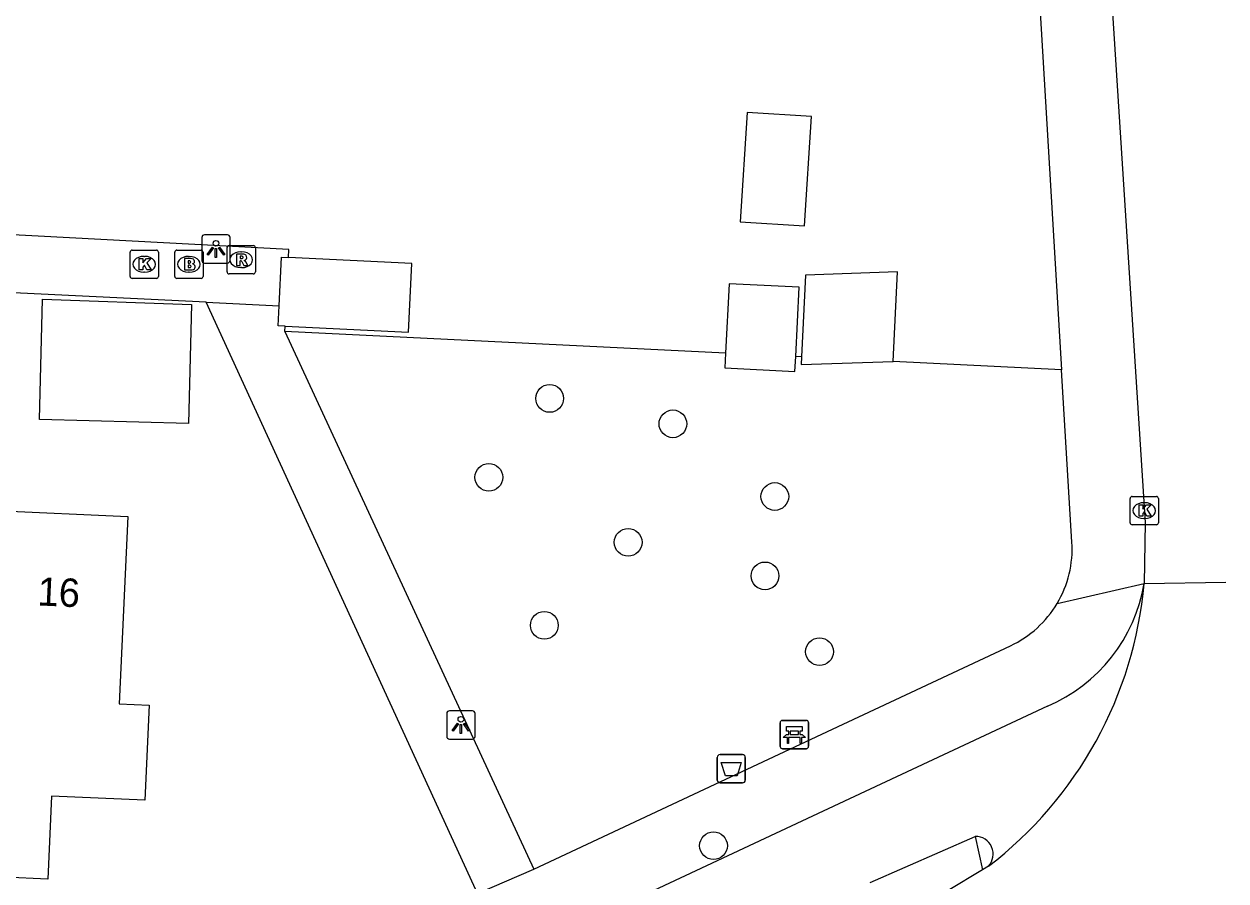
# Model space of a CAD drawing. Extents: x 162990 to 165007, y 383433 to 384336.
# Drawn here: x 164746.86 to 164789.26, y 383607.55 to 383637.78 of the extents above; entities that cross this region are included whole.
import ezdxf

# ---------------------------------------------------------------- set-up
doc = ezdxf.new("R2010")
doc.units = 0
for name, color, linetype in [('IMGEO_Afvalbak', 7, 'Continuous'), ('IMGEO_Bank', 7, 'Continuous'), ('IMGEO_Boom', 7, 'Continuous'), ('IMGEO_Brandkraan', 7, 'Continuous'), ('IMGEO_Fietspad_open', 7, 'Continuous'), ('IMGEO_Groenvoorziening', 7, 'Continuous'), ('IMGEO_Kolk', 7, 'Continuous'), ('IMGEO_Lichtpunt', 7, 'Continuous'), ('IMGEO_Pand', 7, 'Continuous'), ('IMGEO_Pand_nummerreeks', 7, 'Continuous'), ('IMGEO_Rijbaan_lokaal_open', 7, 'Continuous'), ('IMGEO_Rioolput', 7, 'Continuous'), ('IMGEO_Voetpad_open', 7, 'Continuous')]:
    doc.layers.add(name, color=color, linetype=linetype)

msp = doc.modelspace()

# ---------------------------------------------------------------- linework, layer by layer
at = {"layer": 'IMGEO_Afvalbak'}
for p, q in [((164771.409, 383612.011), (164772.199, 383612.011)), ((164772.199, 383612.011), (164771.409, 383612.011)), ((164771.309, 383611.111), (164771.309, 383611.911)), ((164771.309, 383611.911), (164771.309, 383611.111)), ((164772.299, 383611.911), (164772.299, 383611.111)), ((164772.299, 383611.111), (164772.299, 383611.911)), ((164772.199, 383611.011), (164771.409, 383611.011)), ((164771.409, 383611.011), (164772.199, 383611.011))]:
    msp.add_line(p, q, dxfattribs=at)
msp.add_lwpolyline([(164771.452, 383611.725), (164772.156, 383611.725), (164772.007, 383611.255), (164771.601, 383611.255), (164771.452, 383611.725)], dxfattribs=at)
for centre, start, end in [((164771.409, 383611.911), 90, 180), ((164771.409, 383611.911), 90, 180), ((164772.199, 383611.911), 0, 90), ((164772.199, 383611.911), 360, 90), ((164771.409, 383611.111), 180, 270), ((164771.409, 383611.111), 180, 270), ((164772.199, 383611.111), 270, 0), ((164772.199, 383611.111), 270, 0)]:
    msp.add_arc(centre, 0.1, start, end, dxfattribs=at)
at = {"layer": 'IMGEO_Bank'}
for p, q in [((164773.53, 383612.291), (164773.53, 383613.132)), ((164773.53, 383613.132), (164773.53, 383612.291)), ((164773.605, 383613.216), (164774.446, 383613.216)), ((164774.446, 383613.216), (164773.605, 383613.216)), ((164773.839, 383612.722), (164773.839, 383612.828)), ((164773.883, 383612.828), (164773.883, 383612.722)), ((164774.171, 383612.834), (164773.889, 383612.834)), ((164774.177, 383612.722), (164774.177, 383612.828)), ((164774.221, 383612.828), (164774.221, 383612.722)), ((164774.53, 383613.141), (164774.53, 383612.3)), ((164774.53, 383612.3), (164774.53, 383613.141)), ((164774.227, 383612.614), (164773.834, 383612.614)), ((164773.889, 383612.716), (164774.171, 383612.716)), ((164774.455, 383612.216), (164773.614, 383612.216)), ((164773.614, 383612.216), (164774.455, 383612.216))]:
    msp.add_line(p, q, dxfattribs=at)
for points in [[(164773.833, 383612.834), (164773.747, 383612.834), (164773.747, 383612.995), (164774.31, 383612.995), (164774.31, 383612.834), (164774.227, 383612.834)], [(164773.777, 383612.614), (164773.635, 383612.614), (164773.747, 383612.716), (164773.833, 383612.716)], [(164773.827, 383612.607), (164773.827, 383612.4), (164773.784, 383612.4), (164773.784, 383612.607)], [(164774.227, 383612.716), (164774.31, 383612.716), (164774.422, 383612.614), (164774.283, 383612.614)], [(164774.277, 383612.607), (164774.277, 383612.4), (164774.233, 383612.4), (164774.233, 383612.607)]]:
    msp.add_lwpolyline(points, dxfattribs=at)
for centre, radius, start, end in [((164773.608, 383613.138), 0.0779, 92.4484, 184.2845), ((164773.608, 383613.138), 0.0779, 92.4484, 184.2845), ((164773.832, 383612.827), 0.00671, 2.8957, 87.1043), ((164773.889, 383612.827), 0.00671, 92.8957, 177.1043), ((164774.171, 383612.827), 0.00671, 2.8957, 87.1043), ((164774.228, 383612.827), 0.00671, 92.8957, 177.1043), ((164774.452, 383613.138), 0.0779, 2.4484, 94.2845), ((164774.452, 383613.138), 0.0779, 2.4484, 94.2845), ((164773.777, 383612.607), 0.00671, 2.8957, 87.1043), ((164773.834, 383612.607), 0.00671, 92.8957, 177.1043), ((164773.832, 383612.723), 0.00671, 272.8957, 357.1043), ((164773.889, 383612.723), 0.00671, 182.8957, 267.1043), ((164774.171, 383612.723), 0.00671, 272.8957, 357.1043), ((164774.228, 383612.723), 0.00671, 182.8957, 267.1043), ((164774.226, 383612.607), 0.00671, 2.8957, 87.1043), ((164774.283, 383612.607), 0.00671, 92.8957, 177.1043), ((164773.608, 383612.294), 0.0779, 182.4484, 274.2845), ((164773.608, 383612.294), 0.0779, 182.4484, 274.2845), ((164774.452, 383612.294), 0.0779, 272.4484, 4.2845), ((164774.452, 383612.294), 0.0779, 272.4484, 4.2845)]:
    msp.add_arc(centre, radius, start, end, dxfattribs=at)
at = {"layer": 'IMGEO_Boom'}
for centre in [(164765.398, 383624.572), (164769.744, 383623.676), (164763.252, 383621.789), (164773.34, 383621.112), (164768.166, 383619.497), (164772.994, 383618.312), (164765.21, 383616.567), (164774.917, 383615.637), (164771.177, 383608.793)]:
    msp.add_circle(centre, 0.489, dxfattribs=at)
at = {"layer": 'IMGEO_Brandkraan'}
for p, q in [((164752.246, 383629.803), (164753.098, 383629.803)), ((164752.171, 383628.877), (164752.171, 383629.729)), ((164752.659, 383629.583), (164752.684, 383629.583)), ((164753.172, 383629.729), (164753.172, 383628.877)), ((164752.682, 383629.023), (164752.657, 383629.023)), ((164753.098, 383628.803), (164752.246, 383628.803))]:
    msp.add_line(p, q, dxfattribs=at)
for points in [[(164752.246, 383629.803), (164753.098, 383629.803)], [(164752.171, 383628.877), (164752.171, 383629.729)], [(164752.519, 383629.503), (164752.519, 383629.103), (164752.732, 383629.103)], [(164752.75, 383629.503), (164752.519, 383629.503)], [(164752.698, 383629.422), (164752.644, 383629.422), (164752.644, 383629.346)], [(164752.644, 383629.346), (164752.697, 383629.346)], [(164753.172, 383629.729), (164753.172, 383628.877)], [(164752.706, 383629.27), (164752.644, 383629.27), (164752.644, 383629.189)], [(164752.644, 383629.189), (164752.706, 383629.189)], [(164753.098, 383628.803), (164752.246, 383628.803)]]:
    msp.add_lwpolyline(points, dxfattribs=at)
for centre, radius, start, end in [((164752.248, 383629.727), 0.0765, 91.552, 178.448), ((164752.248, 383629.727), 0.0765, 91.552, 178.448), ((164753.096, 383629.727), 0.0765, 1.552, 88.448), ((164753.096, 383629.727), 0.0765, 1.552, 88.448), ((164752.699, 383629.384), 0.0379, 267.8285, 90.9355), ((164752.754, 383629.358), 0.145, 59.4692, 91.5367), ((164752.779, 383629.405), 0.0922, 285.5137, 58.1501), ((164752.707, 383629.229), 0.0404, 269.8759, 90.5077), ((164752.738, 383629.354), 0.251, 268.6676, 293.5347), ((164752.784, 383629.213), 0.105, 301.3115, 78.989), ((164752.248, 383628.879), 0.0765, 181.552, 268.448), ((164752.248, 383628.879), 0.0765, 181.552, 268.448), ((164753.096, 383628.879), 0.0765, 271.552, 358.448), ((164753.096, 383628.879), 0.0765, 271.552, 358.448)]:
    msp.add_arc(centre, radius, start, end, dxfattribs=at)
for centre, major_axis, ratio, start_param, end_param in [((164752.658, 383629.303), (-0.387, 0.002), 0.722429, 4.712389, 7.853982), ((164752.683, 383629.303), (-0.39, 0.002), 0.717154, 1.570796, 4.712389)]:
    msp.add_ellipse(centre, major_axis=major_axis, ratio=ratio, start_param=start_param, end_param=end_param, dxfattribs=at)
at = {"layer": 'IMGEO_Fietspad_open'}
for points in [[(164782.955, 383613.721), (164775.979, 383610.452), (164723.841, 383586.022), (164715.619, 383582.266), (164697.005, 383574.149), (164624.456, 383545.272), (164601.566, 383536.821), (164581.978, 383530.273), (164571.881, 383527.171), (164553.277, 383521.733), (164543.609, 383519.259), (164542.439, 383519.028)], [(164776.709, 383607.491), (164780.408, 383609.124)]]:
    msp.add_lwpolyline(points, dxfattribs=at)
for centre, radius, start, end in [((164780.722, 383618.998), 5.73, 292.94, 350.4385), ((164780.415, 383608.496), 0.628, 317.0101, 90.6125)]:
    msp.add_arc(centre, radius, start, end, dxfattribs=at)
at = {"layer": 'IMGEO_Groenvoorziening'}
for points in [[(164771.606, 383626.169), (164756.058, 383626.938)], [(164774.28, 383626.037), (164774.077, 383626.047)], [(164783.458, 383625.583), (164777.51, 383625.877)]]:
    msp.add_lwpolyline(points, dxfattribs=at)
at = {"layer": 'IMGEO_Kolk'}
for p, q in [((164750.671, 383629.804), (164751.523, 383629.804)), ((164750.596, 383628.878), (164750.596, 383629.73)), ((164751.084, 383629.584), (164751.109, 383629.584)), ((164751.597, 383629.73), (164751.597, 383628.878)), ((164751.107, 383629.024), (164751.082, 383629.024)), ((164751.523, 383628.804), (164750.671, 383628.804)), ((164785.873, 383620.188), (164785.873, 383621.04)), ((164785.948, 383621.114), (164786.8, 383621.114)), ((164786.361, 383620.894), (164786.386, 383620.894)), ((164786.874, 383621.04), (164786.874, 383620.188)), ((164786.8, 383620.114), (164785.948, 383620.114)), ((164786.384, 383620.334), (164786.359, 383620.334))]:
    msp.add_line(p, q, dxfattribs=at)
for points in [[(164750.671, 383629.804), (164751.523, 383629.804)], [(164750.596, 383628.878), (164750.596, 383629.73)], [(164750.917, 383629.504), (164751.04, 383629.504), (164751.04, 383629.353), (164751.17, 383629.504), (164751.334, 383629.504), (164751.188, 383629.353), (164751.341, 383629.104), (164751.189, 383629.104), (164751.104, 383629.268), (164751.04, 383629.201), (164751.04, 383629.104), (164750.917, 383629.104), (164750.917, 383629.504)], [(164751.597, 383629.73), (164751.597, 383628.878)], [(164751.523, 383628.804), (164750.671, 383628.804)], [(164785.873, 383620.188), (164785.873, 383621.04)], [(164785.948, 383621.114), (164786.8, 383621.114)], [(164786.874, 383621.04), (164786.874, 383620.188)], [(164786.194, 383620.814), (164786.317, 383620.814), (164786.317, 383620.663), (164786.447, 383620.814), (164786.611, 383620.814), (164786.465, 383620.663), (164786.618, 383620.414), (164786.466, 383620.414), (164786.381, 383620.578), (164786.317, 383620.511), (164786.317, 383620.414), (164786.194, 383620.414), (164786.194, 383620.814)], [(164786.8, 383620.114), (164785.948, 383620.114)]]:
    msp.add_lwpolyline(points, dxfattribs=at)
for centre, start, end in [((164750.673, 383629.728), 91.552, 178.448), ((164750.673, 383629.728), 91.552, 178.448), ((164751.521, 383629.728), 1.552, 88.448), ((164751.521, 383629.728), 1.552, 88.448), ((164750.673, 383628.88), 181.552, 268.448), ((164750.673, 383628.88), 181.552, 268.448), ((164751.521, 383628.88), 271.552, 358.448), ((164751.521, 383628.88), 271.552, 358.448), ((164785.95, 383621.038), 91.552, 178.448), ((164785.95, 383621.038), 91.552, 178.448), ((164786.798, 383621.038), 1.552, 88.448), ((164786.798, 383621.038), 1.552, 88.448), ((164785.95, 383620.19), 181.552, 268.448), ((164785.95, 383620.19), 181.552, 268.448), ((164786.798, 383620.19), 271.552, 358.448), ((164786.798, 383620.19), 271.552, 358.448)]:
    msp.add_arc(centre, 0.0765, start, end, dxfattribs=at)
for centre, major_axis, ratio, start_param, end_param in [((164751.083, 383629.304), (-0.387, 0.002), 0.722429, 4.712389, 7.853982), ((164751.108, 383629.304), (-0.39, 0.002), 0.717154, 1.570796, 4.712389), ((164786.36, 383620.614), (-0.387, 0.002), 0.722429, 4.712389, 7.853982), ((164786.385, 383620.614), (-0.39, 0.002), 0.717154, 1.570796, 4.712389)]:
    msp.add_ellipse(centre, major_axis=major_axis, ratio=ratio, start_param=start_param, end_param=end_param, dxfattribs=at)
at = {"layer": 'IMGEO_Lichtpunt'}
for p, q in [((164753.127, 383630.247), (164753.127, 383629.44)), ((164753.127, 383630.247), (164753.127, 383629.44)), ((164754.029, 383630.342), (164753.221, 383630.342)), ((164754.029, 383630.342), (164753.221, 383630.342)), ((164754.123, 383629.44), (164754.123, 383630.247)), ((164754.123, 383629.44), (164754.123, 383630.247)), ((164753.221, 383629.346), (164754.029, 383629.346)), ((164753.221, 383629.346), (164754.029, 383629.346)), ((164761.768, 383613.456), (164761.768, 383612.649)), ((164761.768, 383613.456), (164761.768, 383612.649)), ((164762.67, 383613.551), (164761.862, 383613.551)), ((164762.67, 383613.551), (164761.862, 383613.551)), ((164762.764, 383612.649), (164762.764, 383613.456)), ((164762.764, 383612.649), (164762.764, 383613.456)), ((164761.862, 383612.555), (164762.67, 383612.555)), ((164761.862, 383612.555), (164762.67, 383612.555))]:
    msp.add_line(p, q, dxfattribs=at)
for points in [[(164753.501, 383629.911), (164753.54, 383629.883), (164753.352, 383629.621), (164753.314, 383629.648), (164753.501, 383629.911)], [(164753.603, 383629.863), (164753.65, 383629.863), (164753.65, 383629.541), (164753.603, 383629.541), (164753.603, 383629.863)], [(164753.713, 383629.883), (164753.751, 383629.91), (164753.938, 383629.648), (164753.899, 383629.62), (164753.713, 383629.883)], [(164762.142, 383613.12), (164762.181, 383613.092), (164761.993, 383612.83), (164761.955, 383612.857), (164762.142, 383613.12)], [(164762.244, 383613.072), (164762.291, 383613.072), (164762.291, 383612.75), (164762.244, 383612.75), (164762.244, 383613.072)], [(164762.354, 383613.092), (164762.392, 383613.119), (164762.579, 383612.857), (164762.54, 383612.829), (164762.354, 383613.092)]]:
    msp.add_lwpolyline(points, dxfattribs=at)
for centre in [(164753.626, 383630.045), (164762.267, 383613.254)]:
    msp.add_circle(centre, 0.0994, dxfattribs=at)
for centre, start, end in [((164753.221, 383630.247), 90, 180), ((164753.221, 383630.247), 90, 180), ((164754.029, 383630.247), 0, 90), ((164754.029, 383630.247), 0, 90), ((164753.221, 383629.44), 180, 270), ((164753.221, 383629.44), 180, 270), ((164754.029, 383629.44), 270, 0), ((164754.029, 383629.44), 270, 360), ((164761.862, 383613.456), 90, 180), ((164761.862, 383613.456), 90, 180), ((164762.67, 383613.456), 0, 90), ((164762.67, 383613.456), 0, 90), ((164761.862, 383612.649), 180, 270), ((164761.862, 383612.649), 180, 270), ((164762.67, 383612.649), 270, 0), ((164762.67, 383612.649), 270, 360)]:
    msp.add_arc(centre, 0.0946, start, end, dxfattribs=at)
at = {"layer": 'IMGEO_Pand'}
for points in [[(164774.629, 383634.518), (164772.363, 383634.661), (164772.12, 383630.805), (164774.386, 383630.662), (164774.629, 383634.518)], [(164755.855, 383627.84), (164755.94, 383629.558), (164756.181, 383629.546)], [(164756.067, 383627.126), (164760.42, 383626.909), (164760.54, 383629.329), (164756.181, 383629.546)], [(164777.51, 383625.877), (164777.666, 383629.033), (164774.423, 383628.922), (164774.28, 383626.037)], [(164774.077, 383626.047), (164774.198, 383628.495), (164771.727, 383628.617), (164771.606, 383626.169)], [(164747.502, 383628.068), (164752.766, 383627.884), (164752.662, 383623.685), (164747.398, 383623.828), (164747.502, 383628.068)], [(164756.067, 383627.126), (164755.82, 383627.138), (164755.855, 383627.84)], [(164771.606, 383626.169), (164771.58, 383625.647), (164774.051, 383625.525), (164774.077, 383626.047)], [(164774.28, 383626.037), (164774.267, 383625.764), (164777.51, 383625.877)], [(164745.842, 383620.623), (164750.514, 383620.41), (164750.213, 383613.795), (164751.265, 383613.747), (164751.112, 383610.395), (164747.823, 383610.545), (164747.689, 383607.61), (164743.059, 383607.821)]]:
    msp.add_lwpolyline(points, dxfattribs=at)
at = {"layer": 'IMGEO_Rijbaan_lokaal_open'}
for points in [[(164783.514, 383665.334), (164786.401, 383620.195), (164786.372, 383618.046)], [(164786.372, 383618.046), (164789.255, 383618.089)], [(164780.667, 383607.943), (164778.25, 383606.48), (164777.075, 383605.936)], [(164780.874, 383608.068), (164780.667, 383607.943)]]:
    msp.add_lwpolyline(points, dxfattribs=at)
msp.add_arc((164772.275, 383619.31), 14.154, 307.4133, 354.8761, dxfattribs=at)
at = {"layer": 'IMGEO_Rioolput'}
for p, q in [((164754.015, 383629.04), (164754.015, 383629.892)), ((164754.09, 383629.966), (164754.942, 383629.966)), ((164755.016, 383629.892), (164755.016, 383629.04)), ((164754.503, 383629.746), (164754.528, 383629.746)), ((164754.942, 383628.966), (164754.09, 383628.966)), ((164754.526, 383629.186), (164754.501, 383629.186))]:
    msp.add_line(p, q, dxfattribs=at)
for points in [[(164754.015, 383629.04), (164754.015, 383629.892)], [(164754.09, 383629.966), (164754.942, 383629.966)], [(164755.016, 383629.892), (164755.016, 383629.04)], [(164754.604, 383629.664), (164754.352, 383629.666), (164754.352, 383629.266)], [(164754.352, 383629.266), (164754.476, 383629.266), (164754.476, 383629.428), (164754.487, 383629.428)], [(164754.53, 383629.585), (164754.476, 383629.585), (164754.476, 383629.504)], [(164754.476, 383629.504), (164754.528, 383629.504)], [(164754.534, 383629.399), (164754.605, 383629.266), (164754.745, 383629.266), (164754.68, 383629.392)], [(164754.942, 383628.966), (164754.09, 383628.966)]]:
    msp.add_lwpolyline(points, dxfattribs=at)
for centre, radius, start, end in [((164754.092, 383629.89), 0.0765, 91.552, 178.448), ((164754.092, 383629.89), 0.0765, 91.552, 178.448), ((164754.94, 383629.89), 0.0765, 1.552, 88.448), ((164754.94, 383629.89), 0.0765, 1.552, 88.448), ((164754.486, 383629.375), 0.0533, 26.0293, 88.6989), ((164754.512, 383629.693), 0.19, 274.7715, 282.9687), ((164754.536, 383629.489), 0.0964, 77.0061, 93.1865), ((164754.55, 383629.546), 0.0378, 276.6634, 79.6772), ((164754.603, 383629.554), 0.109, 350.3612, 89.416), ((164754.601, 383629.554), 0.112, 277.5842, 350.9817), ((164754.585, 383629.339), 0.108, 29.5134, 73.7905), ((164754.092, 383629.042), 0.0765, 181.552, 268.448), ((164754.092, 383629.042), 0.0765, 181.552, 268.448), ((164754.94, 383629.042), 0.0765, 271.552, 358.448), ((164754.94, 383629.042), 0.0765, 271.552, 358.448)]:
    msp.add_arc(centre, radius, start, end, dxfattribs=at)
for centre, major_axis, ratio, start_param, end_param in [((164754.502, 383629.466), (-0.387, 0.002), 0.722429, 4.712389, 7.853982), ((164754.527, 383629.466), (-0.39, 0.002), 0.717154, 1.570796, 4.712389)]:
    msp.add_ellipse(centre, major_axis=major_axis, ratio=ratio, start_param=start_param, end_param=end_param, dxfattribs=at)
at = {"layer": 'IMGEO_Voetpad_open'}
for points in [[(164782.666, 383638.792), (164783.458, 383625.583)], [(164756.181, 383629.546), (164756.194, 383629.82), (164738.276, 383630.781), (164738.36, 383633.79)], [(164753.283, 383627.965), (164742.839, 383628.472), (164742.772, 383626.981)], [(164753.283, 383627.965), (164755.855, 383627.84)], [(164762.855, 383607.105), (164753.283, 383627.965)], [(164756.058, 383626.938), (164756.067, 383627.126)], [(164756.058, 383626.938), (164764.835, 383607.962)], [(164783.823, 383619.499), (164783.458, 383625.583)], [(164783.3, 383617.341), (164786.372, 383618.046)], [(164764.835, 383607.962), (164775.374, 383612.904), (164781.656, 383615.85)], [(164780.408, 383609.124), (164780.667, 383607.943)], [(164762.855, 383607.105), (164764.835, 383607.962)]]:
    msp.add_lwpolyline(points, dxfattribs=at)
for centre, radius, start, end in [((164780.058, 383619.269), 3.772, 329.2569, 3.4968), ((164780.053, 383619.269), 3.776, 295.1176, 329.2943)]:
    msp.add_arc(centre, radius, start, end, dxfattribs=at)

# ---------------------------------------------------------------- texts
at = {"layer": 'IMGEO_Pand_nummerreeks'}
msp.add_text('16', height=1, rotation=357.3909, dxfattribs=at).set_placement((164747.318, 383617.272))

doc.saveas('drawing.dxf')
